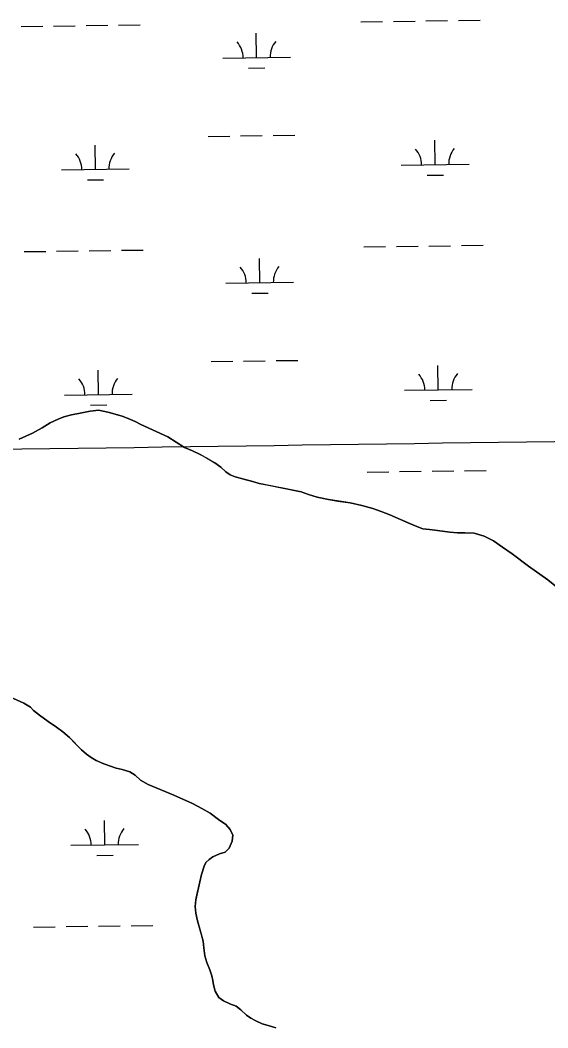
# Model space of a CAD drawing. Extents: x 3767014 to 3805179, y 361544 to 387384.
# Drawn here: x 3800772 to 3801552, y 378642 to 380131 of the extents above; entities that cross this region are included whole.
import ezdxf

# ---------------------------------------------------------------- set-up
doc = ezdxf.new("R2010")
doc.units = 0
for name, color, linetype in [('V-GRID-MAJR', 7, 'Continuous'), ('V-TOPO-SHOR', 7, 'Continuous'), ('V-WETL-SWMP', 7, 'Continuous')]:
    doc.layers.add(name, color=color, linetype=linetype)

msp = doc.modelspace()

# ---------------------------------------------------------------- linework, layer by layer
at = {"layer": 'V-GRID-MAJR'}
msp.add_spline([(3771088.411, 379085.847), (3773738.277, 379121.596), (3779038.002, 379193.674), (3784337.716, 379266.522), (3789637.419, 379340.141), (3794937.112, 379414.531), (3800236.794, 379489.691), (3802886.631, 379527.561)], degree=3, dxfattribs=at)
at = {"layer": 'V-TOPO-SHOR'}
for points in [[(3800771.145, 379512.085), (3800790.37, 379520.521), (3800804.751, 379528.492), (3800816.629, 379535.834), (3800828.274, 379541.615), (3800837.105, 379544.819), (3800847.968, 379547.706), (3800861.02, 379550.362), (3800875.554, 379553.486), (3800888.604, 379554.655), (3800903.999, 379551.45), (3800914.157, 379548.321), (3800922.91, 379545.662), (3800931.739, 379542.224), (3800942.288, 379537.845), (3800950.573, 379533.702), (3800990.267, 379515.252), (3801002.612, 379507.434), (3801014.958, 379499.541), (3801027.069, 379494.458), (3801038.243, 379489.457), (3801047.463, 379484.063), (3801059.966, 379476.87), (3801068.562, 379470.384), (3801076.14, 379463.66), (3801082.548, 379459.206), (3801089.97, 379456.312), (3801097.16, 379454.281), (3801106.147, 379451.934), (3801117.554, 379448.962), (3801125.525, 379446.539), (3801136.857, 379444.192), (3801187.336, 379433.868), (3801198.043, 379430.036), (3801211.013, 379426.129), (3801227.659, 379422.608), (3801241.489, 379420.497), (3801259.54, 379417.681), (3801277.202, 379413.769), (3801293.297, 379409.39), (3801305.567, 379405.012), (3801318.225, 379399.853), (3801326.194, 379396.881), (3801334.245, 379393.207), (3801346.355, 379387.891), (3801355.732, 379383.67), (3801367.142, 379379.526), (3801376.831, 379378.195), (3801388.707, 379376.944), (3801406.916, 379374.439), (3801418.17, 379373.421), (3801429.03, 379373.733), (3801442.785, 379372.87), (3801457.397, 379368.803), (3801471.541, 379361.69), (3801484.666, 379352.155), (3801499.123, 379342.462), (3801523.187, 379324.329)], [(3801523.187, 379324.329), (3801551.63, 379304.16), (3801577.572, 379282.902)], [(3801129.746, 378647.993), (3801120.53, 378652.255), (3801112.938, 378656.286), (3801106.665, 378660.857), (3801098.377, 378668.682), (3801091.25, 378674.183), (3801081.878, 378677.826), (3801072.66, 378681.857), (3801065.998, 378686.815), (3801060.499, 378696.422), (3801057.789, 378705.718), (3801056.862, 378712.071), (3801055.313, 378718.889), (3801052.604, 378727.798), (3801048.113, 378738.875), (3801044.938, 378748.56), (3801043.468, 378760.568), (3801042.696, 378770.097), (3801040.062, 378779.471), (3801034.242, 378800.031), (3801031.841, 378811.557), (3801030.991, 378821.473), (3801031.999, 378831.234), (3801033.861, 378840.374), (3801035.567, 378848.974), (3801037.813, 378858.036), (3801040.062, 378868.493), (3801044.015, 378880.81), (3801046.419, 378886.62), (3801051.299, 378890.88), (3801056.722, 378894.984), (3801066.639, 378899.397), (3801075.238, 378901.798), (3801081.282, 378907.452), (3801085.622, 378918.143), (3801086.476, 378926.896), (3801082.681, 378935.262), (3801076.097, 378942.778), (3801065.486, 378950.063), (3801053.016, 378959.514), (3801040.855, 378966.256), (3801026.99, 378973.463), (3800999.413, 378985.942), (3800961.456, 379001.439), (3800949.915, 379008.181), (3800942.325, 379015.466), (3800934.115, 379020.58), (3800922.804, 379023.586), (3800914.3, 379025.984), (3800895.787, 379031.95), (3800884.555, 379037.142), (3800877.428, 379041.404), (3800870.535, 379046.364), (3800863.176, 379052.795), (3800854.347, 379061.628), (3800845.129, 379071.001), (3800835.524, 379079.294), (3800825.999, 379086.421), (3800813.529, 379094.867), (3800800.747, 379103.933), (3800792.227, 379111.062), (3800787.472, 379116.064), (3800777.867, 379121.798), (3800757.958, 379130.787)], [(3801149.808, 378642.101), (3801138.421, 378645.513), (3801129.746, 378647.993)]]:
    msp.add_lwpolyline(points, dxfattribs=at)
at = {"layer": 'V-WETL-SWMP'}
for p, q in [((3801275.503, 380128.541), (3801307.5, 380128.985)), ((3801323.499, 380129.208), (3801355.495, 380129.652)), ((3801371.494, 380129.874), (3801403.491, 380130.319)), ((3801419.489, 380130.541), (3801451.486, 380130.985)), ((3800773.644, 380121.569), (3800805.64, 380122.014)), ((3800821.639, 380122.236), (3800853.636, 380122.681)), ((3800869.634, 380122.903), (3800901.631, 380123.347)), ((3800917.63, 380123.569), (3800949.627, 380124.014)), ((3801121.631, 380075.656), (3801121.131, 380111.653)), ((3801071.636, 380074.962), (3801171.626, 380076.351)), ((3801109.846, 380060.06), (3801133.844, 380060.394)), ((3801049.833, 379959.216), (3801081.83, 379959.66)), ((3801097.829, 379959.883), (3801129.826, 379960.327)), ((3801145.824, 379960.549), (3801177.821, 379960.994)), ((3801385.29, 379917.441), (3801384.79, 379953.438)), ((3800883.43, 379910.47), (3800882.93, 379946.466)), ((3800833.435, 379909.775), (3800933.425, 379911.164)), ((3801335.295, 379916.747), (3801435.285, 379918.136)), ((3800871.646, 379894.874), (3800895.643, 379895.207)), ((3801373.505, 379901.845), (3801397.503, 379902.179)), ((3800778.264, 379788.926), (3800810.261, 379789.371)), ((3800826.26, 379789.593), (3800858.257, 379790.038)), ((3800874.255, 379790.26), (3800906.252, 379790.704)), ((3800922.25, 379790.927), (3800954.247, 379791.371)), ((3801280.124, 379795.898), (3801312.121, 379796.342)), ((3801328.119, 379796.565), (3801360.116, 379797.009)), ((3801376.115, 379797.231), (3801408.112, 379797.676)), ((3801424.11, 379797.898), (3801456.107, 379798.343)), ((3801126.252, 379743.014), (3801125.752, 379779.01)), ((3801076.257, 379742.319), (3801176.247, 379743.708)), ((3801114.467, 379727.417), (3801138.465, 379727.751)), ((3801054.454, 379626.573), (3801086.451, 379627.018)), ((3801102.449, 379627.24), (3801134.446, 379627.684)), ((3801150.445, 379627.906), (3801182.442, 379628.351)), ((3801389.911, 379584.798), (3801389.411, 379620.795)), ((3800888.051, 379577.827), (3800887.551, 379613.824)), ((3800838.056, 379577.133), (3800938.046, 379578.522)), ((3801339.916, 379584.104), (3801439.906, 379585.493)), ((3800876.267, 379562.231), (3800900.264, 379562.564)), ((3801378.126, 379569.202), (3801402.124, 379569.536)), ((3800847.968, 379547.707), (3800837.106, 379544.818)), ((3800861.019, 379550.362), (3800847.968, 379547.707)), ((3800875.555, 379553.485), (3800861.019, 379550.362)), ((3800888.605, 379554.655), (3800875.555, 379553.485)), ((3800904, 379551.449), (3800888.605, 379554.655)), ((3800922.91, 379545.662), (3800904, 379551.449)), ((3800816.63, 379535.834), (3800804.75, 379528.491)), ((3800828.275, 379541.615), (3800816.63, 379535.834)), ((3800837.106, 379544.818), (3800828.275, 379541.615)), ((3800931.74, 379542.223), (3800922.91, 379545.662)), ((3800942.289, 379537.845), (3800931.74, 379542.223)), ((3800950.572, 379533.701), (3800942.289, 379537.845)), ((3800990.266, 379515.252), (3800950.572, 379533.701)), ((3800790.37, 379520.522), (3800771.145, 379512.086)), ((3800804.75, 379528.491), (3800790.37, 379520.522)), ((3801014.958, 379499.541), (3800990.266, 379515.252)), ((3801027.07, 379494.459), (3801014.958, 379499.541)), ((3801038.244, 379489.456), (3801027.07, 379494.459)), ((3801059.966, 379476.87), (3801038.244, 379489.456)), ((3801068.561, 379470.383), (3801059.966, 379476.87)), ((3801076.14, 379463.661), (3801068.561, 379470.383)), ((3801082.547, 379459.206), (3801076.14, 379463.661)), ((3801089.97, 379456.313), (3801082.547, 379459.206)), ((3801284.745, 379463.255), (3801316.742, 379463.699)), ((3801332.74, 379463.922), (3801364.737, 379464.366)), ((3801380.736, 379464.588), (3801412.732, 379465.033)), ((3801428.731, 379465.255), (3801460.728, 379465.7)), ((3801097.16, 379454.28), (3801089.97, 379456.313)), ((3801117.555, 379448.962), (3801097.16, 379454.28)), ((3801125.525, 379446.539), (3801117.555, 379448.962)), ((3801187.336, 379433.868), (3801125.525, 379446.539)), ((3801130.384, 379445.543), (3801130.372, 379446.367)), ((3801198.042, 379430.037), (3801187.336, 379433.868)), ((3801211.013, 379426.128), (3801198.042, 379430.037)), ((3801227.658, 379422.608), (3801211.013, 379426.128)), ((3801259.54, 379417.68), (3801227.658, 379422.608)), ((3801277.201, 379413.769), (3801259.54, 379417.68)), ((3801293.298, 379409.39), (3801277.201, 379413.769)), ((3801305.566, 379405.012), (3801293.298, 379409.39)), ((3801318.225, 379399.852), (3801305.566, 379405.012)), ((3801326.195, 379396.881), (3801318.225, 379399.852)), ((3801334.244, 379393.207), (3801326.195, 379396.881)), ((3801355.732, 379383.67), (3801334.244, 379393.207)), ((3801367.141, 379379.526), (3801355.732, 379383.67)), ((3801376.83, 379378.196), (3801367.141, 379379.526)), ((3801388.708, 379376.943), (3801376.83, 379378.196)), ((3801406.916, 379374.44), (3801388.708, 379376.943)), ((3801418.169, 379373.422), (3801406.916, 379374.44)), ((3801429.031, 379373.732), (3801418.169, 379373.422)), ((3801442.785, 379372.87), (3801429.031, 379373.732)), ((3801457.397, 379368.804), (3801442.785, 379372.87)), ((3801471.54, 379361.691), (3801457.397, 379368.804)), ((3801484.667, 379352.155), (3801471.54, 379361.691)), ((3801499.123, 379342.462), (3801484.667, 379352.155)), ((3801523.188, 379324.328), (3801499.123, 379342.462)), ((3801551.63, 379304.161), (3801523.188, 379324.328)), ((3801577.571, 379282.901), (3801551.63, 379304.161)), ((3800757.959, 379130.787), (3800777.867, 379121.798)), ((3800777.867, 379121.798), (3800787.472, 379116.064)), ((3800787.472, 379116.064), (3800792.227, 379111.062)), ((3800792.227, 379111.062), (3800800.747, 379103.933)), ((3800800.747, 379103.933), (3800813.528, 379094.867)), ((3800813.528, 379094.867), (3800825.998, 379086.421)), ((3800825.998, 379086.421), (3800835.525, 379079.293)), ((3800835.525, 379079.293), (3800845.13, 379071.002)), ((3800845.13, 379071.002), (3800863.177, 379052.794)), ((3800863.177, 379052.794), (3800870.535, 379046.363)), ((3800870.535, 379046.363), (3800877.429, 379041.404)), ((3800877.429, 379041.404), (3800884.555, 379037.142)), ((3800884.555, 379037.142), (3800895.787, 379031.95)), ((3800895.787, 379031.95), (3800914.3, 379025.985)), ((3800914.3, 379025.985), (3800922.804, 379023.587)), ((3800922.804, 379023.587), (3800934.114, 379020.58)), ((3800934.114, 379020.58), (3800942.325, 379015.465)), ((3800942.325, 379015.465), (3800949.915, 379008.182)), ((3800949.915, 379008.182), (3800961.456, 379001.44)), ((3800961.456, 379001.44), (3800999.413, 378985.941)), ((3800999.413, 378985.941), (3801026.989, 378973.464)), ((3801026.989, 378973.464), (3801040.854, 378966.257)), ((3801040.854, 378966.257), (3801053.015, 378959.515)), ((3801053.015, 378959.515), (3801065.486, 378950.062)), ((3800897.293, 378912.541), (3800896.793, 378948.538)), ((3801065.486, 378950.062), (3801076.097, 378942.778)), ((3801076.097, 378942.778), (3801082.681, 378935.263)), ((3801082.681, 378935.263), (3801086.475, 378926.896)), ((3801086.475, 378926.896), (3801085.622, 378918.142)), ((3800847.298, 378911.847), (3800947.288, 378913.236)), ((3801081.282, 378907.452), (3801075.238, 378901.798)), ((3801085.622, 378918.142), (3801081.282, 378907.452)), ((3800885.508, 378896.945), (3800909.506, 378897.278)), ((3801056.722, 378894.984), (3801051.299, 378890.88)), ((3801066.639, 378899.398), (3801056.722, 378894.984)), ((3801075.238, 378901.798), (3801066.639, 378899.398)), ((3801044.015, 378880.81), (3801040.062, 378868.494)), ((3801046.418, 378886.62), (3801044.015, 378880.81)), ((3801051.299, 378890.88), (3801046.418, 378886.62)), ((3801040.062, 378868.494), (3801037.814, 378858.036)), ((3801035.566, 378848.973), (3801031.999, 378831.233)), ((3801037.814, 378858.036), (3801035.566, 378848.973)), ((3801031.999, 378831.233), (3801030.991, 378821.473)), ((3801030.991, 378821.473), (3801031.841, 378811.557)), ((3801031.841, 378811.557), (3801034.241, 378800.03)), ((3800792.127, 378790.998), (3800824.124, 378791.442)), ((3800840.122, 378791.664), (3800872.119, 378792.109)), ((3800888.118, 378792.331), (3800920.114, 378792.776)), ((3800936.113, 378792.998), (3800968.11, 378793.442)), ((3801034.241, 378800.03), (3801042.695, 378770.096)), ((3801042.695, 378770.096), (3801043.468, 378760.568)), ((3801043.468, 378760.568), (3801044.938, 378748.56)), ((3801044.938, 378748.56), (3801048.112, 378738.876)), ((3801048.112, 378738.876), (3801052.603, 378727.798)), ((3801052.603, 378727.798), (3801055.313, 378718.888)), ((3801055.313, 378718.888), (3801056.861, 378712.071)), ((3801056.861, 378712.071), (3801057.79, 378705.719)), ((3801057.79, 378705.719), (3801060.499, 378696.422)), ((3801060.499, 378696.422), (3801065.998, 378686.815)), ((3801065.998, 378686.815), (3801072.659, 378681.856)), ((3801072.659, 378681.856), (3801081.877, 378677.826)), ((3801081.877, 378677.826), (3801091.25, 378674.184)), ((3801091.25, 378674.184), (3801098.376, 378668.683)), ((3801098.376, 378668.683), (3801106.664, 378660.857)), ((3801106.664, 378660.857), (3801112.938, 378656.285)), ((3801112.938, 378656.285), (3801120.529, 378652.256)), ((3801120.529, 378652.256), (3801129.746, 378647.993)), ((3801129.746, 378647.993), (3801138.422, 378645.513)), ((3801138.422, 378645.513), (3801149.809, 378642.102))]:
    msp.add_line(p, q, dxfattribs=at)
for centre, start, end in [((3801066.387, 380075.364), 0.024037, 41.567696), ((3801176.862, 380076.899), 140.024034, 181.567693), ((3800828.186, 379910.177), 0.024037, 41.567696), ((3800938.661, 379911.712), 140.024034, 181.567693), ((3801330.046, 379917.149), 0.024037, 41.567696), ((3801440.521, 379918.683), 140.024034, 181.567693), ((3801071.007, 379742.721), 0.024037, 41.567696), ((3801181.483, 379744.256), 140.024034, 181.567693), ((3801334.667, 379584.506), 0.024037, 41.567696), ((3801445.142, 379586.041), 140.024034, 181.567693), ((3800832.807, 379577.534), 0.024037, 41.567696), ((3800943.282, 379579.069), 140.024034, 181.567693), ((3800952.524, 378913.783), 140.024034, 181.567693), ((3800842.049, 378912.249), 0.024037, 41.567696)]:
    msp.add_arc(centre, 35.246, start, end, dxfattribs=at)

doc.saveas('drawing.dxf')
